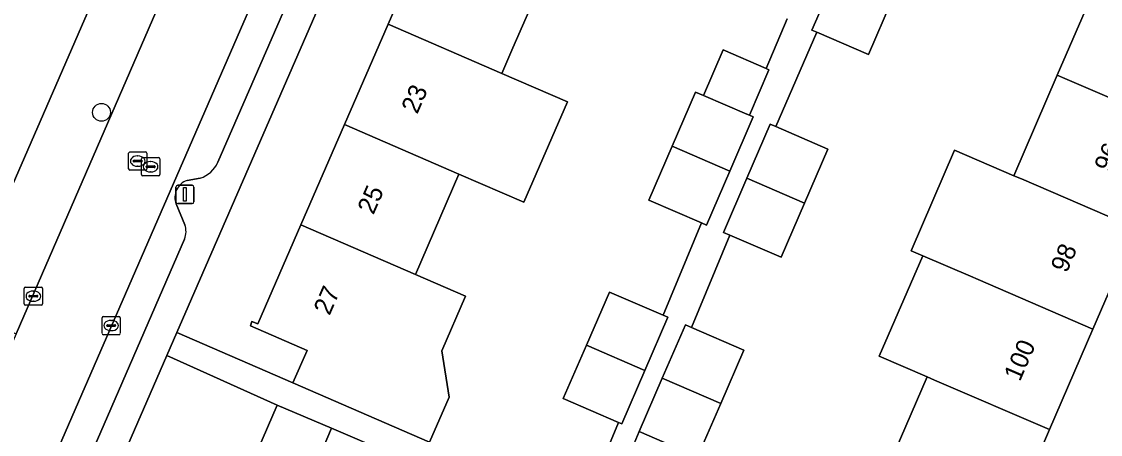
# Model space of a CAD drawing. Extents: x 162803 to 163818, y 381639 to 382475.
# Drawn here: x 163598.8 to 163657.9, y 381819 to 381841.6 of the extents above; entities that cross this region are included whole.
import ezdxf

# ---------------------------------------------------------------- set-up
doc = ezdxf.new("R2010")
doc.units = 0
for name, color, linetype in [('IMGEO_Boom', 7, 'Continuous'), ('IMGEO_Erf', 7, 'Continuous'), ('IMGEO_Kolk', 7, 'Continuous'), ('IMGEO_Lichtmast', 7, 'Continuous'), ('IMGEO_Pand', 7, 'Continuous'), ('IMGEO_Pand_nummerreeks', 7, 'Continuous'), ('IMGEO_Parkeervlak_open', 7, 'Continuous'), ('IMGEO_Rijbaan_lokaal_open', 7, 'Continuous'), ('IMGEO_Rioolput', 7, 'Continuous'), ('IMGEO_Voetpad_open', 7, 'Continuous')]:
    doc.layers.add(name, color=color, linetype=linetype)

msp = doc.modelspace()

# ---------------------------------------------------------------- linework, layer by layer
at = {"layer": 'IMGEO_Boom'}
msp.add_circle((163603.178, 381836.634), 0.489, dxfattribs=at)
at = {"layer": 'IMGEO_Erf'}
for points in [[(163642.997, 381906.578), (163607.315, 381824.559), (163613.67, 381821.787), (163614.443, 381823.566), (163611.338, 381824.923), (163611.423, 381825.153), (163611.743, 381825.035), (163614.104, 381830.467), (163616.497, 381835.97), (163618.889, 381841.472), (163621.281, 381846.974), (163623.673, 381852.476), (163626.066, 381857.98), (163628.46, 381863.488), (163630.851, 381868.986), (163633.242, 381874.487), (163635.644, 381879.985), (163638.046, 381885.483)], [(163596.726, 381829.072), (163626.431, 381897.379)], [(163627.503, 381844.268), (163625.724, 381840.174), (163625.111, 381838.765), (163628.711, 381837.206), (163626.318, 381831.703), (163622.769, 381833.241), (163620.38, 381827.737), (163623.126, 381826.546), (163621.825, 381823.554), (163622.229, 381821.006), (163621.153, 381818.532)], [(163646.087, 381816.705), (163648.422, 381822.122), (163645.804, 381823.257), (163648.18, 381828.77), (163647.552, 381829.04), (163649.93, 381834.558), (163653.179, 381833.158), (163655.557, 381838.677), (163657.936, 381844.195)], [(163646.479, 381842.738), (163645.216, 381839.808), (163642.381, 381841.029), (163640.136, 381835.85), (163642.989, 381834.62), (163641.708, 381831.65), (163640.428, 381828.681), (163637.614, 381829.894), (163635.517, 381824.826), (163638.378, 381823.584), (163637.111, 381820.663), (163635.843, 381817.742), (163632.641, 381819.132), (163630.633, 381814.289)], [(163630.118, 381816.277), (163631.508, 381819.624), (163628.485, 381820.936), (163629.753, 381823.857), (163631.02, 381826.777), (163633.951, 381825.505), (163636.054, 381830.567), (163633.169, 381831.811), (163634.449, 381834.78), (163635.73, 381837.75), (163636.164, 381837.563), (163637.241, 381840.059), (163639.597, 381839.043), (163640.748, 381841.76)], [(163611.461, 381817.441), (163612.803, 381820.575), (163606.761, 381823.287), (163598.148, 381803.489)]]:
    msp.add_lwpolyline(points, dxfattribs=at)
msp.add_lwpolyline([(163677.466, 381860.963), (163682.334, 381872.821), (163682.405, 381873), (163679.336, 381874.399), (163679.208, 381874.103), (163678.851, 381874.257), (163676.539, 381868.893), (163674.161, 381863.375), (163671.782, 381857.856), (163669.404, 381852.338), (163667.026, 381846.821), (163664.647, 381841.303), (163662.268, 381835.783), (163659.89, 381830.265), (163657.512, 381824.747), (163655.133, 381819.228), (163652.755, 381813.711), (163650.445, 381808.351), (163650.69, 381808.245), (163650.548, 381807.917), (163650.227, 381808.055), (163649.452, 381806.257), (163653.164, 381804.647), (163667.683, 381837.944)], close=True, dxfattribs=at)
at = {"layer": 'IMGEO_Kolk'}
for p, q in [((163598.943, 381826.121), (163598.943, 381826.973)), ((163599.018, 381827.047), (163599.87, 381827.047)), ((163599.202, 381826.541), (163599.202, 381826.553)), ((163599.245, 381826.59), (163599.643, 381826.59)), ((163599.431, 381826.827), (163599.456, 381826.827)), ((163599.686, 381826.553), (163599.686, 381826.541)), ((163599.944, 381826.973), (163599.944, 381826.121)), ((163599.87, 381826.047), (163599.018, 381826.047)), ((163599.64, 381826.504), (163599.242, 381826.504)), ((163599.454, 381826.267), (163599.429, 381826.267)), ((163603.284, 381825.436), (163604.136, 381825.436)), ((163603.209, 381824.51), (163603.209, 381825.362)), ((163603.468, 381824.93), (163603.468, 381824.942)), ((163603.906, 381824.893), (163603.508, 381824.893)), ((163603.511, 381824.979), (163603.909, 381824.979)), ((163603.697, 381825.216), (163603.722, 381825.216)), ((163603.952, 381824.942), (163603.952, 381824.93)), ((163604.21, 381825.362), (163604.21, 381824.51)), ((163604.136, 381824.436), (163603.284, 381824.436)), ((163603.72, 381824.656), (163603.695, 381824.656))]:
    msp.add_line(p, q, dxfattribs=at)
for points in [[(163598.943, 381826.121), (163598.943, 381826.973)], [(163599.018, 381827.047), (163599.87, 381827.047)], [(163599.944, 381826.973), (163599.944, 381826.121)], [(163599.87, 381826.047), (163599.018, 381826.047)], [(163603.284, 381825.436), (163604.136, 381825.436)], [(163603.209, 381824.51), (163603.209, 381825.362)], [(163604.21, 381825.362), (163604.21, 381824.51)], [(163604.136, 381824.436), (163603.284, 381824.436)]]:
    msp.add_lwpolyline(points, dxfattribs=at)
for centre, radius, start, end in [((163599.02, 381826.971), 0.0765, 91.55205, 178.44795), ((163599.02, 381826.971), 0.0765, 91.55205, 178.44795), ((163599.242, 381826.55), 0.0403, 85.87752, 175.75265), ((163599.647, 381826.552), 0.0386, 1.73085, 96.63898), ((163599.868, 381826.971), 0.0765, 1.55205, 88.44795), ((163599.868, 381826.971), 0.0765, 1.55205, 88.44795), ((163599.02, 381826.123), 0.0765, 181.55205, 268.44795), ((163599.02, 381826.123), 0.0765, 181.55205, 268.44795), ((163599.239, 381826.54), 0.0366, 178.93798, 274.71019), ((163599.643, 381826.547), 0.043, 264.86636, 352.45326), ((163599.868, 381826.123), 0.0765, 271.55205, 358.44795), ((163599.868, 381826.123), 0.0765, 271.55205, 358.44795), ((163603.286, 381825.36), 0.0765, 91.55205, 178.44795), ((163603.286, 381825.36), 0.0765, 91.55205, 178.44795), ((163604.134, 381825.36), 0.0765, 1.55205, 88.44795), ((163604.134, 381825.36), 0.0765, 1.55205, 88.44795), ((163603.508, 381824.939), 0.0403, 85.87752, 175.75265), ((163603.505, 381824.929), 0.0366, 178.93798, 274.71019), ((163603.909, 381824.936), 0.043, 264.86636, 352.45326), ((163603.913, 381824.941), 0.0386, 1.73085, 96.63898), ((163603.286, 381824.512), 0.0765, 181.55205, 268.44795), ((163603.286, 381824.512), 0.0765, 181.55205, 268.44795), ((163604.134, 381824.512), 0.0765, 271.55205, 358.44795), ((163604.134, 381824.512), 0.0765, 271.55205, 358.44795)]:
    msp.add_arc(centre, radius, start, end, dxfattribs=at)
for centre, major_axis, ratio, start_param, end_param in [((163599.43, 381826.547), (-0.387, 0.002), 0.722429, 4.712389, 7.853982), ((163599.455, 381826.547), (-0.39, 0.002), 0.717154, 1.570796, 4.712389), ((163603.696, 381824.936), (-0.387, 0.002), 0.722429, 4.712389, 7.853982), ((163603.721, 381824.936), (-0.39, 0.002), 0.717154, 1.570796, 4.712389)]:
    msp.add_ellipse(centre, major_axis=major_axis, ratio=ratio, start_param=start_param, end_param=end_param, dxfattribs=at)
at = {"layer": 'IMGEO_Lichtmast'}
for p, q in [((163607.257, 381831.731), (163607.257, 381832.531)), ((163607.257, 381832.531), (163607.257, 381831.731)), ((163607.357, 381832.631), (163608.147, 381832.631)), ((163608.147, 381832.631), (163607.357, 381832.631)), ((163608.247, 381832.531), (163608.247, 381831.731)), ((163608.247, 381831.731), (163608.247, 381832.531)), ((163608.147, 381831.631), (163607.357, 381831.631)), ((163607.357, 381831.631), (163608.147, 381831.631))]:
    msp.add_line(p, q, dxfattribs=at)
msp.add_lwpolyline([(163607.677, 381832.506), (163607.827, 381832.506), (163607.827, 381831.756), (163607.677, 381831.756), (163607.677, 381832.506)], dxfattribs=at)
for centre, start, end in [((163607.357, 381832.531), 90, 180), ((163607.357, 381832.531), 90, 180), ((163608.147, 381832.531), 0, 90), ((163608.147, 381832.531), 360, 90), ((163607.357, 381831.731), 180, 270), ((163607.357, 381831.731), 180, 270), ((163608.147, 381831.731), 270, 0), ((163608.147, 381831.731), 270, 0)]:
    msp.add_arc(centre, 0.1, start, end, dxfattribs=at)
at = {"layer": 'IMGEO_Pand'}
for points in [[(163627.503, 381844.268), (163621.281, 381846.974), (163618.889, 381841.472), (163625.111, 381838.765), (163625.724, 381840.174)], [(163646.479, 381842.738), (163643.377, 381844.074), (163642.115, 381841.144), (163642.381, 381841.029), (163645.216, 381839.808)], [(163657.936, 381844.195), (163655.557, 381838.677), (163655.97, 381838.498), (163662.268, 381835.783), (163664.647, 381841.303), (163658.348, 381844.017)], [(163628.711, 381837.206), (163625.111, 381838.765), (163618.889, 381841.472), (163616.497, 381835.97), (163622.769, 381833.241), (163626.318, 381831.703)], [(163639.597, 381839.043), (163637.241, 381840.059), (163636.164, 381837.563), (163638.537, 381836.54), (163638.682, 381836.477), (163639.758, 381838.974)], [(163659.89, 381830.265), (163662.268, 381835.783), (163655.97, 381838.498), (163655.557, 381838.677), (163653.179, 381833.158), (163653.591, 381832.98)], [(163638.682, 381836.477), (163638.537, 381836.54), (163636.164, 381837.563), (163635.73, 381837.75), (163634.449, 381834.78), (163637.614, 381833.416), (163638.895, 381836.386)], [(163614.104, 381830.467), (163620.38, 381827.737), (163622.769, 381833.241), (163616.497, 381835.97)], [(163640.136, 381835.85), (163639.824, 381835.985), (163638.544, 381833.015), (163641.708, 381831.65), (163642.989, 381834.62)], [(163637.614, 381833.416), (163634.449, 381834.78), (163633.169, 381831.811), (163636.054, 381830.567), (163636.334, 381830.446)], [(163659.89, 381830.265), (163653.591, 381832.98), (163653.179, 381833.158), (163649.93, 381834.558), (163647.552, 381829.04), (163648.18, 381828.77), (163650.8, 381827.641), (163651.213, 381827.462), (163657.512, 381824.747)], [(163641.708, 381831.65), (163638.544, 381833.015), (163637.263, 381830.045), (163637.614, 381829.894), (163640.428, 381828.681)], [(163614.104, 381830.467), (163611.743, 381825.035), (163611.423, 381825.153), (163611.338, 381824.923), (163614.443, 381823.566), (163613.67, 381821.787), (163618.255, 381819.792), (163621.153, 381818.532), (163622.229, 381821.006), (163621.825, 381823.554), (163623.126, 381826.546), (163620.38, 381827.737)], [(163657.512, 381824.747), (163651.213, 381827.462), (163650.8, 381827.641), (163648.18, 381828.77), (163645.804, 381823.257), (163648.422, 381822.122), (163648.834, 381821.943), (163655.133, 381819.228)], [(163633.951, 381825.505), (163631.02, 381826.777), (163629.753, 381823.857), (163632.953, 381822.468), (163634.221, 381825.388)], [(163635.517, 381824.826), (163635.177, 381824.973), (163633.909, 381822.052), (163637.111, 381820.663), (163638.378, 381823.584)], [(163632.953, 381822.468), (163629.753, 381823.857), (163628.485, 381820.936), (163631.508, 381819.624), (163631.686, 381819.547)], [(163637.111, 381820.663), (163633.909, 381822.052), (163632.641, 381819.132), (163635.843, 381817.742)], [(163643.748, 381817.6), (163646.456, 381816.425), (163652.755, 381813.711), (163655.133, 381819.228), (163648.834, 381821.943), (163648.422, 381822.122), (163646.087, 381816.705), (163643.789, 381817.696)], [(163615.786, 381819.298), (163612.803, 381820.575), (163611.461, 381817.441), (163614.445, 381816.165)], [(163615.786, 381819.298), (163614.445, 381816.165), (163620.903, 381813.4), (163622.244, 381816.533)]]:
    msp.add_lwpolyline(points, close=True, dxfattribs=at)
at = {"layer": 'IMGEO_Parkeervlak_open'}
for points in [[(163638.775, 381905.586), (163596.148, 381807.508)], [(163609.562, 381833.892), (163618.37, 381854.186)], [(163607.865, 381832.901), (163608.593, 381833.024)], [(163607.741, 381830.465), (163607.27, 381831.606)], [(163598.925, 381809.379), (163607.726, 381829.683)]]:
    msp.add_lwpolyline(points, dxfattribs=at)
for centre, radius, start, end in [((163608.059, 381834.595), 1.659, 288.77638, 334.9296), ((163608.184, 381831.97), 0.984, 108.92596, 201.72032), ((163606.799, 381830.092), 1.013, 336.19401, 21.60821)]:
    msp.add_arc(centre, radius, start, end, dxfattribs=at)
at = {"layer": 'IMGEO_Rijbaan_lokaal_open'}
for points in [[(163638.775, 381905.586), (163634.155, 381906.635), (163631.032, 381899.475), (163629.547, 381896.068), (163598.506, 381824.489), (163596.501, 381819.914), (163589.439, 381803.556)], [(163594.241, 381803.142), (163596.048, 381807.307), (163596.103, 381807.417), (163596.148, 381807.508), (163638.775, 381905.586)]]:
    msp.add_lwpolyline(points, dxfattribs=at)
at = {"layer": 'IMGEO_Rioolput'}
for p, q in [((163604.663, 381833.534), (163604.663, 381834.386)), ((163604.738, 381834.46), (163605.59, 381834.46)), ((163605.151, 381834.24), (163605.176, 381834.24)), ((163605.664, 381834.386), (163605.664, 381833.534)), ((163604.922, 381833.954), (163604.922, 381833.966)), ((163605.36, 381833.917), (163604.962, 381833.917)), ((163604.965, 381834.003), (163605.363, 381834.003)), ((163605.174, 381833.68), (163605.149, 381833.68)), ((163605.371, 381833.223), (163605.371, 381834.075)), ((163605.406, 381833.966), (163605.406, 381833.954)), ((163605.446, 381834.149), (163606.298, 381834.149)), ((163605.63, 381833.643), (163605.63, 381833.655)), ((163605.673, 381833.692), (163606.071, 381833.692)), ((163605.859, 381833.929), (163605.884, 381833.929)), ((163606.114, 381833.655), (163606.114, 381833.643)), ((163606.372, 381834.075), (163606.372, 381833.223)), ((163605.59, 381833.46), (163604.738, 381833.46)), ((163606.298, 381833.149), (163605.446, 381833.149)), ((163606.068, 381833.606), (163605.67, 381833.606)), ((163605.882, 381833.369), (163605.857, 381833.369))]:
    msp.add_line(p, q, dxfattribs=at)
for points in [[(163604.663, 381833.534), (163604.663, 381834.386)], [(163604.738, 381834.46), (163605.59, 381834.46)], [(163605.664, 381834.386), (163605.664, 381833.534)], [(163605.371, 381833.223), (163605.371, 381834.075)], [(163605.446, 381834.149), (163606.298, 381834.149)], [(163606.372, 381834.075), (163606.372, 381833.223)], [(163605.59, 381833.46), (163604.738, 381833.46)], [(163606.298, 381833.149), (163605.446, 381833.149)]]:
    msp.add_lwpolyline(points, dxfattribs=at)
for centre, radius, start, end in [((163604.74, 381834.384), 0.0765, 91.55205, 178.44795), ((163604.74, 381834.384), 0.0765, 91.55205, 178.44795), ((163605.588, 381834.384), 0.0765, 1.55205, 88.44795), ((163605.588, 381834.384), 0.0765, 1.55205, 88.44795), ((163604.962, 381833.963), 0.0403, 85.87752, 175.75265), ((163604.959, 381833.953), 0.0366, 178.93798, 274.71019), ((163605.363, 381833.96), 0.043, 264.86636, 352.45326), ((163605.367, 381833.965), 0.0386, 1.73085, 96.63898), ((163605.448, 381834.073), 0.0765, 91.55205, 178.44795), ((163605.448, 381834.073), 0.0765, 91.55205, 178.44795), ((163605.67, 381833.652), 0.0403, 85.87752, 175.75265), ((163606.075, 381833.654), 0.0386, 1.73085, 96.63898), ((163606.296, 381834.073), 0.0765, 1.55205, 88.44795), ((163606.296, 381834.073), 0.0765, 1.55205, 88.44795), ((163604.74, 381833.536), 0.0765, 181.55205, 268.44795), ((163604.74, 381833.536), 0.0765, 181.55205, 268.44795), ((163605.448, 381833.225), 0.0765, 181.55205, 268.44795), ((163605.448, 381833.225), 0.0765, 181.55205, 268.44795), ((163605.588, 381833.536), 0.0765, 271.55205, 358.44795), ((163605.588, 381833.536), 0.0765, 271.55205, 358.44795), ((163605.667, 381833.642), 0.0366, 178.93798, 274.71019), ((163606.071, 381833.649), 0.043, 264.86636, 352.45326), ((163606.296, 381833.225), 0.0765, 271.55205, 358.44795), ((163606.296, 381833.225), 0.0765, 271.55205, 358.44795)]:
    msp.add_arc(centre, radius, start, end, dxfattribs=at)
for centre, major_axis, ratio, start_param, end_param in [((163605.15, 381833.96), (-0.387, 0.002), 0.722429, 4.712389, 7.853982), ((163605.175, 381833.96), (-0.39, 0.002), 0.717154, 1.570796, 4.712389), ((163605.858, 381833.649), (-0.387, 0.002), 0.722429, 4.712389, 7.853982), ((163605.883, 381833.649), (-0.39, 0.002), 0.717154, 1.570796, 4.712389)]:
    msp.add_ellipse(centre, major_axis=major_axis, ratio=ratio, start_param=start_param, end_param=end_param, dxfattribs=at)
at = {"layer": 'IMGEO_Voetpad_open'}
for points in [[(163598.148, 381803.489), (163606.761, 381823.287), (163607.315, 381824.559), (163642.997, 381906.578)], [(163629.547, 381896.068), (163626.431, 381897.379), (163596.726, 381829.072), (163596.149, 381827.745), (163587.032, 381806.781)], [(163585.73, 381805.43), (163589.439, 381803.556), (163596.501, 381819.914), (163595.365, 381820.389), (163597.378, 381824.981), (163598.506, 381824.489), (163629.547, 381896.068)], [(163618.37, 381854.186), (163609.562, 381833.892)], [(163630.633, 381814.289), (163632.641, 381819.132), (163633.909, 381822.052), (163635.177, 381824.973), (163635.517, 381824.826), (163637.614, 381829.894), (163637.263, 381830.045), (163638.544, 381833.015), (163639.824, 381835.985), (163640.136, 381835.85), (163642.381, 381841.029), (163642.115, 381841.144), (163643.377, 381844.074)], [(163640.748, 381841.76), (163639.597, 381839.043), (163639.758, 381838.974), (163638.682, 381836.477), (163638.895, 381836.386), (163637.614, 381833.416), (163636.334, 381830.446), (163636.054, 381830.567), (163633.951, 381825.505), (163634.221, 381825.388), (163632.953, 381822.468), (163631.686, 381819.547), (163631.508, 381819.624), (163630.118, 381816.277)], [(163608.593, 381833.024), (163607.865, 381832.901)], [(163607.27, 381831.606), (163607.741, 381830.465)], [(163607.726, 381829.683), (163598.925, 381809.379)], [(163621.153, 381818.532), (163618.255, 381819.792), (163613.67, 381821.787), (163607.315, 381824.559), (163606.761, 381823.287), (163612.803, 381820.575), (163615.786, 381819.298), (163622.244, 381816.533)]]:
    msp.add_lwpolyline(points, dxfattribs=at)
for centre, radius, start, end in [((163608.059, 381834.595), 1.659, 288.77638, 334.9296), ((163608.184, 381831.97), 0.984, 108.92596, 201.72032), ((163606.799, 381830.092), 1.013, 336.19401, 21.60821)]:
    msp.add_arc(centre, radius, start, end, dxfattribs=at)

# ---------------------------------------------------------------- texts
at = {"layer": 'IMGEO_Pand_nummerreeks'}
for s, rotation, p in [('23', 66.49175, (163620.484, 381836.5)), ('96', 66.68358, (163658.458, 381833.308)), ('25', 66.49195, (163618.08, 381830.974)), ('98', 66.68083, (163656.074, 381827.779)), ('27', 66.49195, (163615.676, 381825.447)), ('100', 66.68083, (163653.508, 381821.826))]:
    msp.add_text(s, height=1, rotation=rotation, dxfattribs=at).set_placement(p)

doc.saveas('drawing.dxf')
